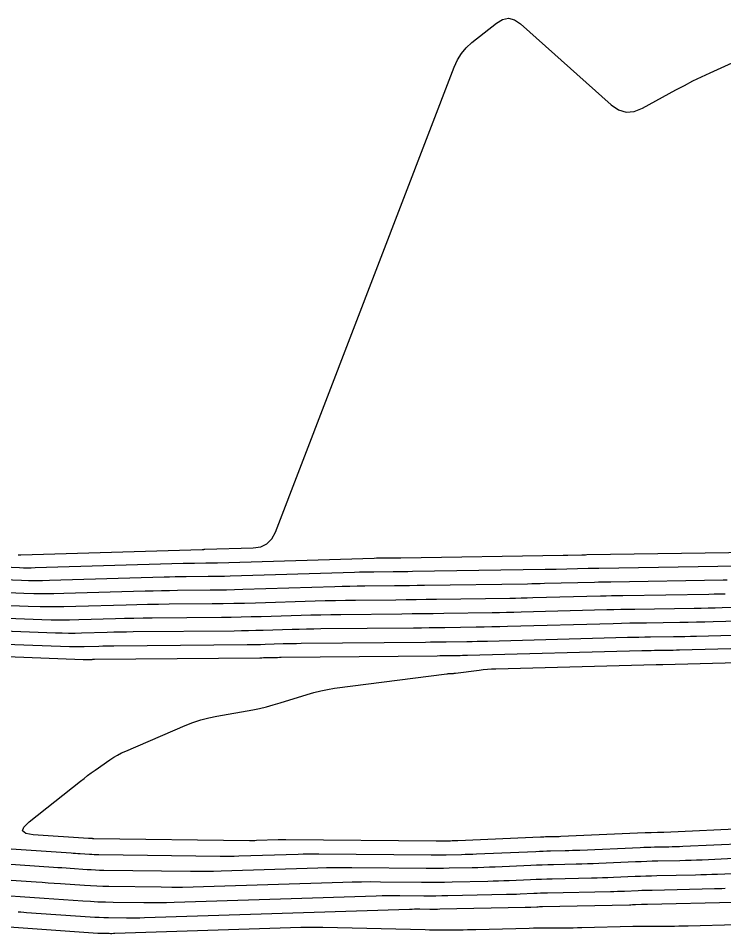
# Model space of a CAD drawing. Extents: x 1768942 to 1774819, y 723037 to 732099.
# Drawn here: x 1770778.4 to 1770865.7, y 731548.1 to 731661.4 of the extents above; entities that cross this region are included whole.
import ezdxf

# ---------------------------------------------------------------- set-up
doc = ezdxf.new("R2010")
doc.units = 0
doc.layers.add('R_Contours', color=7, linetype='Continuous')

msp = doc.modelspace()

# ---------------------------------------------------------------- linework, layer by layer
at = {"layer": 'R_Contours'}
for points in [[(1770778.37, 731594.98), (1770778.49, 731594.98), (1770778.61, 731594.98), (1770778.72, 731594.98), (1770801.14, 731595.64), (1770801.17, 731595.64), (1770801.2, 731595.64), (1770801.23, 731595.64), (1770801.25, 731595.64), (1770801.36, 731595.64), (1770801.39, 731595.65), (1770801.41, 731595.65), (1770801.44, 731595.65), (1770801.47, 731595.65), (1770807.47, 731595.83), (1770808.4, 731595.97), (1770809.17, 731596.34), (1770809.77, 731596.94), (1770810.22, 731597.77), (1770832.35, 731655.33), (1770832.74, 731656.2), (1770833.24, 731656.99), (1770833.85, 731657.71), (1770834.55, 731658.35), (1770837.58, 731660.77), (1770838.33, 731661.22), (1770839.07, 731661.36), (1770839.81, 731661.18), (1770840.54, 731660.69), (1770851.8, 731650.65), (1770852.7, 731650.03), (1770853.64, 731649.75), (1770854.62, 731649.81), (1770855.64, 731650.22), (1770859.8, 731652.5), (1770860.85, 731653.06), (1770861.9, 731653.6), (1770862.97, 731654.12), (1770864.04, 731654.62), (1770874.94, 731659.56)], [(1770776.56, 731593.46), (1770778.53, 731593.38), (1770779.02, 731593.37), (1770779.51, 731593.36), (1770780, 731593.37), (1770780.49, 731593.38), (1770798.79, 731593.92), (1770799.14, 731593.93), (1770799.5, 731593.93), (1770799.85, 731593.94), (1770800.21, 731593.94), (1770801.62, 731593.96), (1770801.98, 731593.96), (1770802.33, 731593.97), (1770802.68, 731593.98), (1770803.04, 731593.99), (1770822.45, 731594.57), (1770822.72, 731594.58), (1770823, 731594.58), (1770823.27, 731594.59), (1770823.55, 731594.59), (1770824.65, 731594.6), (1770824.93, 731594.6), (1770825.2, 731594.61), (1770825.48, 731594.61), (1770825.75, 731594.61), (1770845.82, 731594.92), (1770845.96, 731594.92), (1770846.11, 731594.92), (1770846.26, 731594.92), (1770846.41, 731594.93), (1770848.17, 731594.97), (1770848.32, 731594.98), (1770848.46, 731594.98), (1770848.6, 731594.98), (1770848.75, 731594.99), (1770869.27, 731595.29)], [(1770867.47, 731593.55), (1770850.24, 731593.29), (1770849.91, 731593.29), (1770849.59, 731593.28), (1770849.26, 731593.28), (1770848.94, 731593.27), (1770844.97, 731593.16), (1770844.63, 731593.15), (1770844.29, 731593.15), (1770843.96, 731593.14), (1770843.62, 731593.13), (1770827.21, 731592.89), (1770826.61, 731592.88), (1770826.01, 731592.87), (1770825.41, 731592.86), (1770824.81, 731592.86), (1770822.41, 731592.83), (1770821.81, 731592.83), (1770821.21, 731592.82), (1770820.61, 731592.8), (1770820.01, 731592.79), (1770804.61, 731592.32), (1770803.93, 731592.3), (1770803.25, 731592.29), (1770802.57, 731592.28), (1770801.88, 731592.27), (1770799.16, 731592.24), (1770798.48, 731592.24), (1770797.8, 731592.23), (1770797.12, 731592.21), (1770796.44, 731592.19), (1770782.26, 731591.77), (1770781.39, 731591.76), (1770780.53, 731591.75), (1770779.67, 731591.76), (1770778.8, 731591.79), (1770775.35, 731591.91)], [(1770866.16, 731591.82), (1770865.66, 731591.81), (1770851.73, 731591.6), (1770851.22, 731591.59), (1770850.71, 731591.58), (1770850.21, 731591.57), (1770849.7, 731591.56), (1770843.52, 731591.4), (1770843, 731591.38), (1770842.48, 731591.37), (1770841.95, 731591.36), (1770841.43, 731591.35), (1770828.68, 731591.16), (1770827.75, 731591.15), (1770826.83, 731591.14), (1770825.9, 731591.12), (1770824.98, 731591.11), (1770821.28, 731591.08), (1770820.35, 731591.07), (1770819.43, 731591.05), (1770818.5, 731591.03), (1770817.58, 731591), (1770806.18, 731590.66), (1770805.17, 731590.63), (1770804.16, 731590.61), (1770803.15, 731590.59), (1770802.15, 731590.58), (1770798.11, 731590.54), (1770797.11, 731590.53), (1770796.1, 731590.52), (1770795.09, 731590.49), (1770794.08, 731590.47), (1770784.03, 731590.17), (1770782.79, 731590.14), (1770781.55, 731590.14), (1770780.32, 731590.15), (1770779.08, 731590.19), (1770774.14, 731590.37)], [(1770865.9, 731590.11), (1770865.22, 731590.09), (1770864.54, 731590.08), (1770863.86, 731590.07), (1770853.22, 731589.91), (1770852.53, 731589.9), (1770851.84, 731589.88), (1770851.15, 731589.87), (1770850.46, 731589.85), (1770842.08, 731589.63), (1770841.37, 731589.61), (1770840.66, 731589.6), (1770839.95, 731589.58), (1770839.24, 731589.57), (1770830.14, 731589.43), (1770828.89, 731589.42), (1770827.64, 731589.4), (1770826.39, 731589.38), (1770825.14, 731589.37), (1770820.14, 731589.32), (1770818.89, 731589.31), (1770817.64, 731589.28), (1770816.39, 731589.26), (1770815.14, 731589.22), (1770807.75, 731589), (1770806.41, 731588.96), (1770805.08, 731588.93), (1770803.74, 731588.91), (1770802.41, 731588.89), (1770797.07, 731588.85), (1770795.73, 731588.83), (1770794.4, 731588.81), (1770793.06, 731588.78), (1770791.73, 731588.74), (1770785.53, 731588.56), (1770784.05, 731588.53), (1770782.57, 731588.52), (1770781.1, 731588.54), (1770779.62, 731588.58), (1770772.04, 731588.86)], [(1770875.71, 731588.66), (1770865.51, 731588.4), (1770864.65, 731588.38), (1770863.78, 731588.36), (1770862.92, 731588.34), (1770862.06, 731588.33), (1770854.71, 731588.22), (1770853.84, 731588.2), (1770852.97, 731588.19), (1770852.1, 731588.17), (1770851.23, 731588.14), (1770840.63, 731587.86), (1770839.74, 731587.84), (1770838.84, 731587.82), (1770837.94, 731587.8), (1770837.05, 731587.79), (1770831.05, 731587.7), (1770829.75, 731587.68), (1770828.45, 731587.66), (1770827.15, 731587.65), (1770825.85, 731587.63), (1770818.32, 731587.56), (1770817.09, 731587.54), (1770815.85, 731587.52), (1770814.62, 731587.49), (1770813.39, 731587.46), (1770808.46, 731587.31), (1770807.23, 731587.28), (1770805.99, 731587.25), (1770804.76, 731587.23), (1770803.53, 731587.21), (1770794.98, 731587.14), (1770793.84, 731587.12), (1770792.7, 731587.1), (1770791.56, 731587.08), (1770790.42, 731587.05), (1770785.87, 731586.91), (1770784.73, 731586.89), (1770783.6, 731586.88), (1770782.46, 731586.9), (1770781.32, 731586.93), (1770769.47, 731587.37)], [(1770876.85, 731587), (1770864.41, 731586.67), (1770863.38, 731586.64), (1770862.35, 731586.62), (1770861.32, 731586.6), (1770860.28, 731586.58), (1770856.16, 731586.52), (1770855.13, 731586.51), (1770854.09, 731586.49), (1770853.06, 731586.46), (1770852.03, 731586.44), (1770838.96, 731586.09), (1770837.99, 731586.07), (1770837.02, 731586.04), (1770836.05, 731586.03), (1770835.08, 731586.01), (1770831.2, 731585.95), (1770830.23, 731585.94), (1770829.26, 731585.93), (1770828.29, 731585.91), (1770827.32, 731585.9), (1770815.86, 731585.79), (1770814.96, 731585.78), (1770814.07, 731585.76), (1770813.17, 731585.74), (1770812.28, 731585.72), (1770808.7, 731585.61), (1770807.8, 731585.59), (1770806.91, 731585.57), (1770806.01, 731585.55), (1770805.12, 731585.54), (1770792.6, 731585.42), (1770791.8, 731585.41), (1770791, 731585.4), (1770790.2, 731585.38), (1770789.4, 731585.36), (1770786.21, 731585.27), (1770785.42, 731585.25), (1770784.62, 731585.25), (1770783.82, 731585.26), (1770783.02, 731585.28), (1770766.9, 731585.88)], [(1770764.33, 731584.38), (1770784.72, 731583.63), (1770785.18, 731583.62), (1770785.64, 731583.61), (1770786.1, 731583.61), (1770786.55, 731583.62), (1770788.38, 731583.68), (1770788.84, 731583.69), (1770789.3, 731583.7), (1770789.76, 731583.71), (1770790.22, 731583.71), (1770806.71, 731583.86), (1770807.27, 731583.87), (1770807.83, 731583.88), (1770808.38, 731583.89), (1770808.94, 731583.91), (1770811.17, 731583.98), (1770811.72, 731583.99), (1770812.28, 731584), (1770812.84, 731584.01), (1770813.39, 731584.02), (1770828.79, 731584.17), (1770829.43, 731584.18), (1770830.07, 731584.19), (1770830.71, 731584.2), (1770831.36, 731584.21), (1770833.92, 731584.24), (1770834.56, 731584.25), (1770835.2, 731584.27), (1770835.84, 731584.28), (1770836.49, 731584.3), (1770853.8, 731584.76), (1770854.51, 731584.77), (1770855.22, 731584.79), (1770855.93, 731584.8), (1770856.64, 731584.82), (1770859.49, 731584.86), (1770860.2, 731584.87), (1770860.91, 731584.88), (1770861.62, 731584.9), (1770862.33, 731584.92), (1770878.84, 731585.35)], [(1770880.83, 731583.7), (1770860.25, 731583.16), (1770859.86, 731583.15), (1770859.47, 731583.14), (1770859.08, 731583.14), (1770858.69, 731583.13), (1770857.13, 731583.11), (1770856.74, 731583.1), (1770856.35, 731583.09), (1770855.96, 731583.08), (1770855.57, 731583.07), (1770834.01, 731582.5), (1770833.7, 731582.5), (1770833.39, 731582.49), (1770833.07, 731582.48), (1770832.76, 731582.48), (1770831.51, 731582.46), (1770831.2, 731582.45), (1770830.88, 731582.45), (1770830.57, 731582.45), (1770830.26, 731582.44), (1770810.93, 731582.25), (1770810.71, 731582.25), (1770810.49, 731582.24), (1770810.27, 731582.24), (1770810.05, 731582.23), (1770809.18, 731582.21), (1770808.96, 731582.2), (1770808.74, 731582.2), (1770808.52, 731582.19), (1770808.3, 731582.19), (1770787.83, 731582), (1770787.72, 731582), (1770787.6, 731582), (1770787.48, 731581.99), (1770787.37, 731581.99), (1770786.9, 731581.98), (1770786.78, 731581.97), (1770786.66, 731581.97), (1770786.54, 731581.98), (1770786.43, 731581.98), (1770772.74, 731582.49)], [(1770868.92, 731561.09), (1770858.28, 731560.62), (1770858.08, 731560.61), (1770857.89, 731560.61), (1770857.7, 731560.6), (1770857.51, 731560.6), (1770856.75, 731560.58), (1770856.56, 731560.57), (1770856.36, 731560.57), (1770856.17, 731560.56), (1770855.98, 731560.55), (1770845.54, 731560.1), (1770845.33, 731560.09), (1770845.12, 731560.08), (1770844.91, 731560.08), (1770844.71, 731560.07), (1770843.88, 731560.05), (1770843.67, 731560.05), (1770843.46, 731560.04), (1770843.26, 731560.03), (1770843.05, 731560.03), (1770832.79, 731559.58), (1770832.57, 731559.57), (1770832.35, 731559.56), (1770832.12, 731559.56), (1770831.9, 731559.55), (1770831.01, 731559.53), (1770830.78, 731559.53), (1770830.56, 731559.53), (1770830.34, 731559.53), (1770830.11, 731559.53), (1770811.5, 731559.69), (1770811.26, 731559.69), (1770811.02, 731559.69), (1770810.79, 731559.69), (1770810.55, 731559.68), (1770807.87, 731559.6), (1770807.66, 731559.59), (1770807.45, 731559.59), (1770807.23, 731559.59), (1770807.02, 731559.59), (1770787.73, 731559.84), (1770787.68, 731559.84), (1770787.62, 731559.84), (1770787.57, 731559.85), (1770787.51, 731559.85), (1770787.29, 731559.86), (1770787.24, 731559.87), (1770787.18, 731559.87), (1770787.13, 731559.88), (1770787.07, 731559.88), (1770780.22, 731560.32), (1770779.32, 731560.48), (1770778.93, 731560.8), (1770779.07, 731561.28), (1770779.72, 731561.92), (1770786.09, 731566.95), (1770786.53, 731567.3), (1770786.98, 731567.64), (1770787.43, 731567.97), (1770787.89, 731568.3), (1770789.74, 731569.6), (1770790.21, 731569.91), (1770790.69, 731570.19), (1770791.18, 731570.45), (1770791.7, 731570.69), (1770799.03, 731573.83), (1770800, 731574.21), (1770800.98, 731574.54), (1770801.98, 731574.81), (1770802.99, 731575.02), (1770807.41, 731575.8), (1770808.27, 731575.97), (1770809.12, 731576.16), (1770809.96, 731576.39), (1770810.8, 731576.64), (1770814.14, 731577.7), (1770814.98, 731577.94), (1770815.83, 731578.15), (1770816.68, 731578.32), (1770817.55, 731578.45), (1770831.44, 731580.25), (1770831.53, 731580.26), (1770831.62, 731580.27), (1770831.71, 731580.28), (1770831.81, 731580.28), (1770832.17, 731580.3), (1770832.26, 731580.3), (1770832.35, 731580.31), (1770832.44, 731580.32), (1770832.53, 731580.33), (1770835.43, 731580.71), (1770835.94, 731580.77), (1770836.46, 731580.81), (1770836.98, 731580.85), (1770837.49, 731580.87), (1770857.34, 731581.39), (1770857.41, 731581.4), (1770857.48, 731581.4), (1770857.54, 731581.4), (1770857.61, 731581.4), (1770857.89, 731581.4), (1770857.96, 731581.4), (1770858.03, 731581.41), (1770858.1, 731581.41), (1770858.17, 731581.41), (1770882.82, 731582.06)], [(1770775.61, 731558.69), (1770784.92, 731558.08), (1770785.2, 731558.06), (1770785.49, 731558.04), (1770785.78, 731558.02), (1770786.06, 731558), (1770787.21, 731557.92), (1770787.49, 731557.91), (1770787.78, 731557.89), (1770788.07, 731557.88), (1770788.36, 731557.88), (1770803.38, 731557.68), (1770803.96, 731557.68), (1770804.53, 731557.68), (1770805.11, 731557.69), (1770805.69, 731557.7), (1770813.02, 731557.94), (1770813.67, 731557.95), (1770814.31, 731557.97), (1770814.95, 731557.97), (1770815.6, 731557.97), (1770829.5, 731557.84), (1770829.97, 731557.84), (1770830.44, 731557.84), (1770830.9, 731557.85), (1770831.37, 731557.85), (1770833.24, 731557.89), (1770833.71, 731557.91), (1770834.17, 731557.92), (1770834.64, 731557.94), (1770835.11, 731557.95), (1770842.45, 731558.27), (1770842.9, 731558.29), (1770843.36, 731558.31), (1770843.81, 731558.32), (1770844.26, 731558.33), (1770846.07, 731558.37), (1770846.53, 731558.38), (1770846.98, 731558.4), (1770847.43, 731558.41), (1770847.89, 731558.43), (1770855.39, 731558.76), (1770855.83, 731558.78), (1770856.27, 731558.79), (1770856.71, 731558.8), (1770857.15, 731558.82), (1770858.91, 731558.85), (1770859.35, 731558.86), (1770859.78, 731558.88), (1770860.22, 731558.89), (1770860.66, 731558.91), (1770868.34, 731559.25)], [(1770867.76, 731557.41), (1770863.05, 731557.2), (1770862.36, 731557.17), (1770861.68, 731557.15), (1770860.99, 731557.13), (1770860.3, 731557.11), (1770857.55, 731557.05), (1770856.87, 731557.04), (1770856.18, 731557.01), (1770855.49, 731556.99), (1770854.81, 731556.96), (1770850.24, 731556.76), (1770849.54, 731556.73), (1770848.84, 731556.71), (1770848.14, 731556.69), (1770847.44, 731556.67), (1770844.65, 731556.61), (1770843.95, 731556.6), (1770843.25, 731556.57), (1770842.55, 731556.55), (1770841.85, 731556.52), (1770837.42, 731556.33), (1770836.71, 731556.3), (1770836, 731556.28), (1770835.29, 731556.25), (1770834.58, 731556.24), (1770831.74, 731556.18), (1770831.03, 731556.16), (1770830.32, 731556.16), (1770829.61, 731556.16), (1770828.9, 731556.16), (1770819.7, 731556.24), (1770818.65, 731556.25), (1770817.6, 731556.24), (1770816.54, 731556.22), (1770815.49, 731556.19), (1770803.51, 731555.81), (1770802.57, 731555.78), (1770801.62, 731555.77), (1770800.68, 731555.77), (1770799.73, 731555.77), (1770788.98, 731555.91), (1770788.46, 731555.92), (1770787.94, 731555.94), (1770787.42, 731555.97), (1770786.9, 731556), (1770784.83, 731556.14), (1770784.31, 731556.18), (1770783.8, 731556.22), (1770783.28, 731556.25), (1770782.76, 731556.28), (1770776.26, 731556.71)], [(1770776.9, 731554.73), (1770780.6, 731554.49), (1770781.35, 731554.44), (1770782.1, 731554.39), (1770782.85, 731554.34), (1770783.6, 731554.28), (1770786.6, 731554.08), (1770787.35, 731554.03), (1770788.1, 731553.99), (1770788.85, 731553.97), (1770789.6, 731553.95), (1770796.09, 731553.87), (1770797.4, 731553.86), (1770798.71, 731553.86), (1770800.02, 731553.88), (1770801.33, 731553.92), (1770818.55, 731554.47), (1770819.72, 731554.5), (1770820.88, 731554.52), (1770822.05, 731554.53), (1770823.21, 731554.52), (1770828.29, 731554.48), (1770829.24, 731554.47), (1770830.2, 731554.47), (1770831.15, 731554.48), (1770832.1, 731554.5), (1770836.5, 731554.59), (1770837.16, 731554.61), (1770837.83, 731554.63), (1770838.49, 731554.65), (1770839.16, 731554.68), (1770841.81, 731554.79), (1770842.48, 731554.82), (1770843.14, 731554.84), (1770843.81, 731554.86), (1770844.47, 731554.88), (1770849.35, 731554.98), (1770850.03, 731555), (1770850.7, 731555.02), (1770851.37, 731555.04), (1770852.05, 731555.07), (1770854.74, 731555.19), (1770855.41, 731555.22), (1770856.09, 731555.24), (1770856.76, 731555.26), (1770857.43, 731555.28), (1770862.2, 731555.38), (1770862.89, 731555.39), (1770863.57, 731555.42), (1770864.25, 731555.44), (1770864.93, 731555.47), (1770867.66, 731555.59)], [(1770776.85, 731552.79), (1770779.22, 731552.64), (1770779.82, 731552.6), (1770780.41, 731552.56), (1770781, 731552.52), (1770781.59, 731552.48), (1770786.38, 731552.14), (1770787.32, 731552.09), (1770788.26, 731552.04), (1770789.2, 731552.01), (1770790.15, 731551.99), (1770793.92, 731551.94), (1770794.86, 731551.93), (1770795.8, 731551.94), (1770796.74, 731551.95), (1770797.69, 731551.97), (1770822.69, 731552.78), (1770823.43, 731552.8), (1770824.17, 731552.81), (1770824.9, 731552.81), (1770825.64, 731552.81), (1770828.6, 731552.78), (1770829.34, 731552.78), (1770830.08, 731552.78), (1770830.81, 731552.79), (1770831.55, 731552.8), (1770838.81, 731552.96), (1770839.23, 731552.97), (1770839.66, 731552.98), (1770840.08, 731552.99), (1770840.5, 731553.01), (1770842.19, 731553.08), (1770842.61, 731553.1), (1770843.04, 731553.12), (1770843.46, 731553.13), (1770843.88, 731553.14), (1770851.7, 731553.31), (1770852.13, 731553.32), (1770852.56, 731553.33), (1770852.99, 731553.34), (1770853.42, 731553.36), (1770855.14, 731553.44), (1770855.56, 731553.45), (1770855.99, 731553.47), (1770856.42, 731553.48), (1770856.85, 731553.49), (1770864.59, 731553.66), (1770865.02, 731553.67), (1770865.46, 731553.68), (1770865.9, 731553.7)], [(1770866.97, 731551.94), (1770856.27, 731551.71), (1770856.09, 731551.7), (1770855.9, 731551.7), (1770855.72, 731551.69), (1770855.53, 731551.68), (1770854.79, 731551.65), (1770854.6, 731551.64), (1770854.42, 731551.64), (1770854.23, 731551.63), (1770854.05, 731551.63), (1770843.29, 731551.4), (1770843.11, 731551.39), (1770842.93, 731551.39), (1770842.75, 731551.38), (1770842.57, 731551.37), (1770841.84, 731551.34), (1770841.66, 731551.34), (1770841.48, 731551.33), (1770841.3, 731551.32), (1770841.12, 731551.32), (1770830.58, 731551.1), (1770830.27, 731551.09), (1770829.96, 731551.09), (1770829.64, 731551.09), (1770829.33, 731551.09), (1770828.08, 731551.1), (1770827.76, 731551.1), (1770827.45, 731551.1), (1770827.14, 731551.09), (1770826.83, 731551.09), (1770794.01, 731550.03), (1770793.45, 731550.02), (1770792.89, 731550.01), (1770792.33, 731550.01), (1770791.77, 731550.01), (1770789.54, 731550.04), (1770788.98, 731550.05), (1770788.42, 731550.07), (1770787.86, 731550.1), (1770787.31, 731550.13), (1770779.43, 731550.68), (1770779.08, 731550.71), (1770778.72, 731550.73), (1770778.36, 731550.76)], [(1770867.29, 731549.17), (1770861.32, 731549.02), (1770860.75, 731549.01), (1770860.17, 731549), (1770859.6, 731548.99), (1770859.03, 731548.99), (1770856.75, 731548.99), (1770856.18, 731548.99), (1770855.6, 731548.98), (1770855.03, 731548.97), (1770854.46, 731548.96), (1770848.15, 731548.8), (1770847.6, 731548.79), (1770847.06, 731548.78), (1770846.52, 731548.77), (1770845.97, 731548.77), (1770843.79, 731548.76), (1770843.25, 731548.76), (1770842.7, 731548.75), (1770842.16, 731548.75), (1770841.62, 731548.73), (1770835.02, 731548.57), (1770834.5, 731548.56), (1770833.98, 731548.55), (1770833.45, 731548.54), (1770832.93, 731548.54), (1770830.84, 731548.53), (1770830.32, 731548.53), (1770829.8, 731548.53), (1770829.28, 731548.54), (1770828.75, 731548.55), (1770816.08, 731548.84), (1770815.4, 731548.85), (1770814.72, 731548.86), (1770814.04, 731548.85), (1770813.35, 731548.83), (1770790.33, 731548.09), (1770790.16, 731548.09), (1770789.98, 731548.08), (1770789.81, 731548.08), (1770789.63, 731548.09), (1770788.93, 731548.09), (1770788.76, 731548.1), (1770788.58, 731548.1), (1770788.41, 731548.11), (1770788.23, 731548.12), (1770777.28, 731548.89)]]:
    msp.add_lwpolyline(points, dxfattribs=at)

doc.saveas('drawing.dxf')
